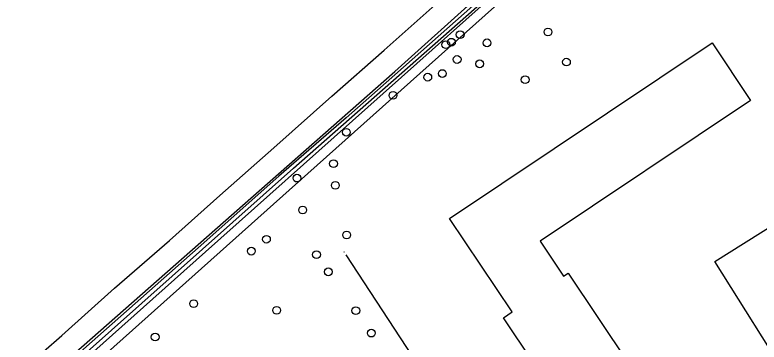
# Model space of a CAD drawing. Extents: x 158352 to 159489, y 383828 to 384597.
# Drawn here: x 158662.6 to 158756.3, y 384488.6 to 384529.9 of the extents above; entities that cross this region are included whole.
import ezdxf

# ---------------------------------------------------------------- set-up
doc = ezdxf.new("R2010")
doc.units = 0
for name, color, linetype in [('IMGEO_Boom', 7, 'Continuous'), ('IMGEO_Groenvoorziening', 7, 'Continuous'), ('IMGEO_Hek', 7, 'Continuous'), ('IMGEO_Pand_vergunning_verleend', 7, 'Continuous'), ('IMGEO_Rijbaan_lokaal_gesloten', 7, 'Continuous'), ('IMGEO_Waterloop', 7, 'Continuous')]:
    doc.layers.add(name, color=color, linetype=linetype)

msp = doc.modelspace()

# ---------------------------------------------------------------- linework, layer by layer
at = {"layer": 'IMGEO_Boom'}
for centre in [(158718.632, 384527.373), (158729.691, 384527.709), (158717.53, 384526.415), (158722.016, 384526.335), (158716.831, 384526.106), (158718.25, 384524.242), (158721.081, 384523.692), (158732.015, 384523.912), (158716.386, 384522.467), (158714.552, 384522.01), (158726.815, 384521.69), (158710.178, 384519.714), (158704.29, 384515.069), (158702.683, 384511.116), (158698.076, 384509.289), (158702.909, 384508.377), (158698.786, 384505.264), (158704.33, 384502.126), (158694.233, 384501.583), (158692.321, 384500.086), (158700.539, 384499.65), (158702.032, 384497.478), (158685.059, 384493.456), (158695.521, 384492.631), (158705.489, 384492.584), (158707.449, 384489.755), (158680.219, 384489.255)]:
    msp.add_circle(centre, 0.489, dxfattribs=at)
at = {"layer": 'IMGEO_Groenvoorziening'}
for points in [[(158594.552, 384421.503), (158603.276, 384429.405), (158646.38, 384466.382), (158684.587, 384500), (158710.41, 384522.721), (158787.731, 384592.397), (158788.791, 384591.187), (158686.564, 384500), (158643.575, 384461.653), (158591.504, 384416.716), (158591.463, 384416.691)], [(158791.916, 384592.555), (158698.254, 384508.831), (158654.046, 384469.314), (158644.66, 384460.924), (158620.74, 384439.534)]]:
    msp.add_lwpolyline(points, dxfattribs=at)
at = {"layer": 'IMGEO_Hek'}
for points in [[(158704.084, 384499.915), (158704.028, 384500)], [(158732.444, 384456.543), (158704.29, 384499.603)]]:
    msp.add_lwpolyline(points, dxfattribs=at)
at = {"layer": 'IMGEO_Pand_vergunning_verleend'}
for points in [[(158717.287, 384504.196), (158750.351, 384526.337), (158755.204, 384519.089), (158728.71, 384501.348), (158731.658, 384496.945), (158732.229, 384497.327), (158739.807, 384486.011), (158731.565, 384480.493), (158724.071, 384491.685), (158725.171, 384492.422), (158717.287, 384504.196)], [(158739.11, 384470.761), (158741.778, 384472.568), (158742.82, 384471.03), (158760.576, 384483.052), (158750.687, 384498.769), (158758.246, 384503.525), (158772.772, 384480.437), (158744.969, 384461.609), (158739.11, 384470.761)]]:
    msp.add_lwpolyline(points, dxfattribs=at)
at = {"layer": 'IMGEO_Rijbaan_lokaal_gesloten'}
msp.add_lwpolyline([(158593.209, 384422.905), (158614.282, 384441.629), (158629.101, 384454.807), (158641.487, 384465.667), (158647.383, 384470.861), (158654.452, 384477.125), (158661.528, 384483.4), (158668.447, 384489.455), (158675.118, 384495.412), (158682.008, 384501.413), (158688.377, 384507.081), (158695.178, 384513.094), (158702.489, 384519.601), (158709.046, 384525.411), (158715.488, 384531.138), (158721.39, 384536.409), (158727.626, 384541.973), (158734.273, 384547.844), (158740.897, 384553.784), (158747.581, 384559.749), (158753.992, 384565.468), (158760.992, 384571.759)], dxfattribs=at)
at = {"layer": 'IMGEO_Waterloop'}
msp.add_lwpolyline([(158592.198, 384418.632), (158592.516, 384418.271), (158631.582, 384452.029), (158655.574, 384473.091), (158697.654, 384510.543), (158724.576, 384534.322), (158745.51, 384553.346), (158787.952, 384591.074), (158787.591, 384591.477), (158774.661, 384580.076), (158756.02, 384563.388), (158749.608, 384557.571), (158738.652, 384547.804), (158730.542, 384540.543), (158720.223, 384530.989), (158707.113, 384519.418), (158704.268, 384516.87), (158695.797, 384509.535), (158685.627, 384500.511), (158668.684, 384485.49), (158649.735, 384468.76), (158631.795, 384453.282), (158606.465, 384431.456), (158592.198, 384418.632)], dxfattribs=at)

doc.saveas('drawing.dxf')
